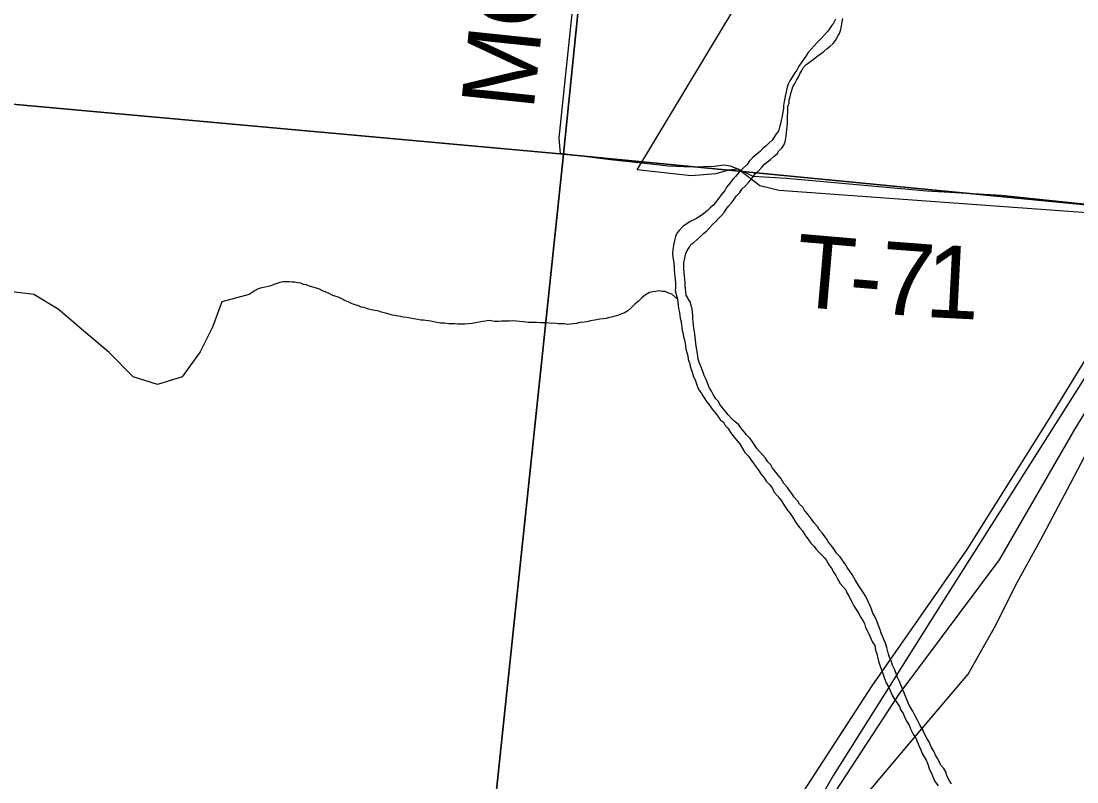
# Model space of a CAD drawing. Extents: x 1310247 to 1664935, y 284496 to 704931.
# Drawn here: x 1473230 to 1477588, y 520097 to 523237 of the extents above; entities that cross this region are included whole.
import ezdxf

# ---------------------------------------------------------------- set-up
doc = ezdxf.new("R2010")
doc.units = 0
for name, color, linetype in [('GM_P_State_Shield', 7, 'Continuous'), ('GM_X_County', 7, 'Continuous'), ('GM_X_County_Subdivision_Text', 7, 'Continuous'), ('GM_X_Major_Lake_Text', 7, 'Continuous'), ('GM_X_Minor_River_Text', 7, 'Continuous'), ('GM_X_State_Route', 7, 'Continuous'), ('GM_X_Township_Subdivision', 7, 'Continuous')]:
    doc.layers.add(name, color=color, linetype=linetype)

msp = doc.modelspace()

# ---------------------------------------------------------------- linework, layer by layer
at = {"layer": 'GM_P_State_Shield'}
msp.add_lwpolyline([(1476732.5, 520059.3), (1476879.3, 520234.4), (1477030.1, 520413.5), (1477139.5, 520541.3), (1477189.9, 520632.4), (1477252.8, 520743.3), (1477334.9, 520907.9), (1477437.7, 521094.1), (1477561.7, 521327.9), (1477637.4, 521472.6), (1477733.3, 521622.8), (1477806.9, 521769.1), (1477899.7, 521909.3), (1478045.9, 522110.8), (1478158.5, 522255), (1478291.8, 522407.5), (1478381.7, 522511.8), (1478508.1, 522649.6), (1478540.8, 522681.9)], dxfattribs=at)
at = {"layer": 'GM_X_County'}
for points in [[(1475971.3, 527619.8), (1475469.1, 522687.9), (1470082.7, 523176.9), (1470571.3, 528184.5)], [(1481370.5, 527094.8), (1480822.4, 522169.9), (1475469.1, 522687.9), (1475971.3, 527619.8)], [(1470082.7, 523176.9), (1475469.1, 522687.9), (1474875.9, 517060), (1469506.4, 517585.2)], [(1475469.1, 522687.9), (1480822.4, 522169.9), (1480181.2, 516544.8), (1474875.9, 517060)]]:
    msp.add_lwpolyline(points, close=True, dxfattribs=at)
at = {"layer": 'GM_X_County_Subdivision_Text'}
for points in [[(1475865.7, 522642.5), (1475662.6, 522664.4), (1475456.6, 522690.6), (1475450.2, 522755.8), (1475937.7, 527409.3)], [(1478027.6, 522437), (1478024.7, 522437.3), (1477671.7, 522476.7), (1477276.5, 522517.8), (1476968.3, 522535), (1476389.5, 522587.4), (1476251.2, 522596.3), (1476189.7, 522625.7), (1476157.4, 522638.3), (1476129.8, 522642.7), (1476092.7, 522637.3), (1475999.9, 522634.8), (1475900.1, 522638.8), (1475865.7, 522642.5)]]:
    msp.add_lwpolyline(points, dxfattribs=at)
at = {"layer": 'GM_X_Major_Lake_Text'}
for points in [[(1477971.9, 522421.9), (1476359, 522538.5), (1476279, 522557.9), (1476189.7, 522625.7), (1476149.5, 522622.3), (1476096.9, 522607.1), (1475996.3, 522598.8), (1475772.7, 522623.4), (1476246, 523411.2), (1476272.8, 523562.9), (1476360.4, 524060.4), (1476298.3, 524452.6), (1476339.6, 524713.4), (1476635.5, 525136.3), (1476567.5, 525133.9), (1476684.3, 525268.3), (1477026.1, 525661.7), (1477046.5, 525807.3), (1477081.6, 525828.4), (1476987.4, 525973.6), (1476959.9, 526092.5), (1476770.3, 526310.7)], [(1476370.7, 519920.2), (1476743.2, 520493.8), (1477135.6, 521056.5), (1477467.5, 521585.6), (1477834.3, 522182.6)], [(1477945.7, 522151.7), (1477579.1, 521554.9), (1477267.7, 521012.9), (1476852.4, 520459.4), (1476483.4, 519891.3)]]:
    msp.add_lwpolyline(points, dxfattribs=at)
at = {"layer": 'GM_X_Minor_River_Text'}
for points in [[(1476591.9, 523245.2), (1476583.3, 523229.4), (1476574.9, 523217.6), (1476566.5, 523205.9), (1476558, 523194.1), (1476545.5, 523180.4), (1476531, 523164.9), (1476516.4, 523149.3), (1476503.9, 523135.6), (1476491.4, 523122), (1476478.9, 523108.4), (1476472.5, 523096.5), (1476462, 523082.8), (1476449.3, 523065.2), (1476440.8, 523051.4), (1476432.3, 523035.6), (1476423.8, 523023.9), (1476413.2, 523006.2), (1476402.6, 522990.5), (1476396.2, 522976.6), (1476391.8, 522964.8), (1476384.7, 522932.9), (1476382.2, 522919), (1476379.7, 522905), (1476377.2, 522889), (1476376.8, 522877), (1476374.3, 522863.1), (1476371.7, 522845.1), (1476367.2, 522829.2), (1476364.7, 522813.3), (1476360.2, 522799.4), (1476355.6, 522783.5), (1476347.2, 522771.7), (1476338.7, 522758), (1476330.3, 522746.2), (1476317.9, 522734.6), (1476305.4, 522722.9), (1476291, 522711.4), (1476280.5, 522699.7), (1476268.2, 522690), (1476249.6, 522674.5), (1476237.1, 522660.9), (1476226.5, 522645.2), (1476207.9, 522627.8), (1476193.3, 522614.2), (1476178.7, 522596.6), (1476168.3, 522584.9), (1476157.8, 522571.2), (1476141, 522551.6), (1476134.6, 522537.8), (1476119.9, 522520.2), (1476109.4, 522506.5), (1476098.9, 522492.8), (1476088.4, 522477.1), (1476076, 522467.5), (1476063.5, 522455.9), (1476047, 522442.3), (1476032.6, 522432.8), (1476018.3, 522423.2), (1476003.9, 522415.6), (1475991.7, 522410), (1475977.3, 522400.4), (1475962.9, 522390.8), (1475946.3, 522373.3), (1475935.9, 522361.6), (1475931.4, 522347.7), (1475926.8, 522331.8), (1475924.4, 522319.9), (1475921.9, 522303.9), (1475919.1, 522280), (1475920.5, 522261.9), (1475922.1, 522247.8), (1475923.7, 522235.7), (1475925.3, 522223.7), (1475924.9, 522211.6), (1475926.4, 522197.6), (1475928, 522183.5), (1475929.6, 522171.4), (1475931.1, 522155.3), (1475930.5, 522137.3), (1475930, 522123.3), (1475938.9, 522089)], [(1475992.7, 522075.3), (1475975.6, 522105.9), (1475974.1, 522120), (1475972.6, 522134), (1475971, 522146.1), (1475971.3, 522158.1), (1475969.8, 522172.2), (1475968.3, 522186.3), (1475966.6, 522198.3), (1475965.2, 522214.4), (1475965.6, 522226.4), (1475966, 522240.4), (1475968.4, 522252.4), (1475970.9, 522266.3), (1475973.3, 522278.3), (1475979.7, 522290.1), (1475988.2, 522303.9), (1475994.6, 522315.7), (1476006.9, 522323.3), (1476021.4, 522336.9), (1476033.9, 522348.6), (1476046.3, 522360.2), (1476058.7, 522369.8), (1476073.3, 522385.4), (1476085.8, 522399.1), (1476098.2, 522410.7), (1476108.7, 522422.4), (1476119.1, 522434.1), (1476131.6, 522447.8), (1476140.1, 522461.5), (1476150.6, 522475.2), (1476163.1, 522488.9), (1476173.6, 522502.6), (1476182, 522514.3), (1476196.6, 522529.9), (1476205.1, 522543.7), (1476219.6, 522557.2), (1476232.1, 522570.9), (1476242.5, 522582.6), (1476251, 522596.4), (1476261.4, 522608.1), (1476273.9, 522619.7), (1476288.5, 522635.3), (1476298.9, 522647), (1476311.3, 522656.6), (1476323.6, 522666.3), (1476338.2, 522679.8), (1476350.5, 522689.5), (1476357, 522701.3), (1476369.4, 522712.9), (1476377.8, 522724.7), (1476384.3, 522738.5), (1476386.8, 522752.5), (1476387.2, 522764.5), (1476389.6, 522776.5), (1476390, 522790.5), (1476392.5, 522804.4), (1476392.9, 522816.4), (1476393.3, 522828.4), (1476393.8, 522844.5), (1476394.4, 522860.5), (1476394.7, 522872.5), (1476395.1, 522884.5), (1476399.6, 522898.4), (1476400.1, 522912.4), (1476404.5, 522924.3), (1476407, 522938.2), (1476411.4, 522952.1), (1476415.9, 522966), (1476422.3, 522977.8), (1476430.9, 522993.6), (1476437.3, 523005.4), (1476443.8, 523019.3), (1476452.3, 523033), (1476458.7, 523044.9), (1476469.1, 523056.6), (1476483.6, 523068.1), (1476500, 523079.6), (1476514.5, 523091.2), (1476528.9, 523100.8), (1476543.3, 523112.4), (1476557.7, 523124), (1476570.1, 523133.6), (1476582.6, 523145.2), (1476591, 523157), (1476601.6, 523174.7), (1476608, 523186.5), (1476612.4, 523198.4), (1476614.8, 523210.4), (1476617.3, 523224.3), (1476619.7, 523236.3), (1476622.1, 523248.2)], [(1474516.9, 522104.8), (1474501.1, 522113.3), (1474485.2, 522119.8), (1474473.3, 522124.2), (1474461.5, 522130.6), (1474449.5, 522135), (1474433.6, 522139.5), (1474419.7, 522143.9), (1474407.8, 522148.3), (1474395.8, 522150.6), (1474383.9, 522155), (1474371.9, 522157.4), (1474359.9, 522159.8), (1474347.9, 522160.1), (1474335.8, 522160.5), (1474323.8, 522160.9), (1474311.8, 522161.2), (1474297.6, 522157.7), (1474285.4, 522154), (1474273.2, 522150.4), (1474261, 522144.8), (1474248.8, 522141.2), (1474236.7, 522139.5), (1474222.5, 522136), (1474208.3, 522132.4), (1474196, 522124.7), (1474183.7, 522117.1), (1474171.4, 522109.5)], [(1474171.4, 522109.5), (1474058.3, 522078.6), (1474019.1, 521974.2), (1473968.2, 521871.8), (1473893.7, 521769.5), (1473792.7, 521737.3), (1473692.6, 521769.5), (1473592.5, 521869.8), (1473486.4, 521958.2), (1473382.2, 522048.5), (1473282.1, 522108.8), (1473182, 522120.8)], [(1475938.9, 522089), (1475915.5, 522109.8), (1475899.6, 522116.2), (1475887.7, 522120.6), (1475875.7, 522121), (1475861.7, 522123.4), (1475849.6, 522121.8), (1475837.5, 522120.2), (1475823.3, 522116.6), (1475806.9, 522107.1), (1475792.5, 522095.5), (1475777.9, 522081.9), (1475763.4, 522068.3), (1475748.9, 522054.8), (1475734.4, 522041.2), (1475720.1, 522033.6), (1475705.8, 522028), (1475691.6, 522022.5), (1475671.3, 522017.1), (1475659.2, 522013.5), (1475645, 522009.9), (1475632.9, 522008.3), (1475618.7, 522006.7), (1475598.5, 522003.3), (1475580.3, 521999.8), (1475566.2, 521996.3), (1475554, 521994.6), (1475537.9, 521993.1), (1475521.7, 521989.6), (1475509.6, 521988), (1475497.5, 521986.4), (1475485.4, 521984.8), (1475471.4, 521987.2), (1475457.4, 521987.6), (1475445.3, 521988), (1475433.3, 521990.4), (1475419.2, 521988.8), (1475399.2, 521991.4), (1475385.2, 521991.8), (1475373.1, 521992.2), (1475357.1, 521992.7), (1475345, 521993.1), (1475323, 521993.8), (1475302.9, 521996.4), (1475286.9, 521996.9), (1475274.9, 521999.3), (1475258.8, 521999.8), (1475244.7, 521998.2), (1475226.7, 521998.8), (1475212.6, 521999.2), (1475198.5, 521997.6), (1475184.4, 521998), (1475170.5, 522000.5), (1475158.4, 522000.9), (1475146.3, 521999.2), (1475134.2, 521997.6), (1475120, 521994), (1475105.9, 521992.5), (1475091.7, 521988.9), (1475077.6, 521987.3), (1475061.5, 521985.8), (1475045.4, 521986.3), (1475031.4, 521986.7), (1475019.3, 521987.1), (1475007.3, 521987.5), (1474995.2, 521987.9), (1474977.2, 521990.4), (1474961.2, 521990.9), (1474947.2, 521993.3), (1474933.2, 521995.8), (1474921.2, 521998.2), (1474909.3, 522000.5), (1474891.3, 522003.1), (1474879.2, 522003.5), (1474867.2, 522005.8), (1474851.2, 522008.3), (1474835.2, 522010.8), (1474821.3, 522013.3), (1474807.3, 522015.7), (1474795.3, 522018.1), (1474779.3, 522020.6), (1474763.3, 522023.1), (1474749.4, 522027.5), (1474733.5, 522032), (1474717.6, 522036.5), (1474701.6, 522041), (1474689.6, 522043.4), (1474675.7, 522045.8), (1474659.7, 522050.3), (1474645.8, 522054.8), (1474633.8, 522057.1), (1474621.9, 522061.5), (1474608, 522065.9), (1474596.1, 522070.3), (1474582.2, 522076.8), (1474568.4, 522083.2), (1474556.5, 522089.6), (1474542.7, 522096), (1474530.8, 522100.4), (1474516.9, 522104.8)], [(1475938.9, 522089), (1475940.5, 522076.9), (1475942.2, 522064.8), (1475943.7, 522050.8), (1475947.2, 522034.6), (1475948.8, 522022.5), (1475950.4, 522010.5), (1475954, 521996.3), (1475955.6, 521984.3), (1475957.2, 521972.2), (1475958.8, 521960.1), (1475962.3, 521946), (1475963.9, 521933.9), (1475967.6, 521921.8), (1475971.2, 521909.6), (1475972.7, 521895.6), (1475974.3, 521883.5), (1475977.9, 521869.4), (1475981.4, 521855.2), (1475983, 521841.1), (1475988.6, 521827), (1475992.1, 521812.8), (1475995.7, 521800.7), (1476001.2, 521784.5), (1476004.7, 521768.3), (1476012.3, 521756.1), (1476016, 521744), (1476021.4, 521727.8), (1476027.1, 521715.5), (1476036.7, 521703.2), (1476044.3, 521691), (1476052, 521678.7), (1476059.6, 521666.5), (1476071.2, 521652.1), (1476082.7, 521635.7), (1476096.2, 521619.2), (1476105.9, 521606.9)], [(1476312.6, 521418.2), (1476303.1, 521432.5), (1476289.5, 521447), (1476277.9, 521461.3), (1476266.2, 521473.7), (1476256.7, 521488), (1476249, 521500.3), (1476239.5, 521514.6), (1476223.9, 521529.1), (1476214.2, 521541.5), (1476200.7, 521557.9), (1476193.1, 521570.2), (1476177.4, 521582.7), (1476163.7, 521595.1), (1476148.2, 521611.6), (1476138.6, 521624), (1476125.1, 521640.4), (1476113.5, 521654.8), (1476107.9, 521667), (1476096.2, 521679.3), (1476086.7, 521695.7), (1476079.1, 521709.9), (1476071.5, 521722.2), (1476065.9, 521736.4), (1476060.4, 521750.6), (1476054.8, 521762.8), (1476049.1, 521775), (1476045.5, 521787.1), (1476040, 521801.3), (1476034.4, 521815.5), (1476028.8, 521829.7), (1476025.2, 521841.8), (1476023.6, 521853.9), (1476020.1, 521870.1), (1476018.5, 521882.1), (1476017, 521896.2), (1476015.3, 521908.3), (1476013.7, 521920.3), (1476012.1, 521932.4), (1476010.5, 521944.5), (1476008.9, 521956.6), (1476007.3, 521968.6), (1476005.7, 521982.7), (1476004.2, 521996.8), (1476002.6, 522008.9), (1476003, 522022.9), (1476001.4, 522035), (1475999.9, 522049), (1475996.3, 522063.2), (1475992.7, 522075.3)], [(1476105.9, 521606.9), (1476117.4, 521590.5), (1476129.2, 521582.1), (1476136.7, 521567.9), (1476148.4, 521555.5), (1476157.9, 521539.2), (1476167.5, 521526.9), (1476179.1, 521512.5), (1476194.6, 521494), (1476208, 521473.5), (1476217.5, 521457.2), (1476231.1, 521442.8), (1476240.6, 521428.4), (1476252.2, 521414), (1476261.8, 521399.7), (1476273.3, 521383.3), (1476282.9, 521369), (1476296.4, 521352.6), (1476306, 521338.2), (1476319.6, 521323.8), (1476331.1, 521307.4), (1476338.6, 521293.2), (1476350.2, 521278.8), (1476361.9, 521266.4), (1476369.5, 521254.1), (1476381, 521235.7), (1476392.5, 521219.4), (1476404.1, 521205), (1476415.6, 521188.6), (1476425.1, 521172.3), (1476434.7, 521158), (1476444.3, 521145.6), (1476455.9, 521133.2), (1476465.4, 521116.9), (1476477, 521100.5), (1476490.4, 521082.1), (1476502.1, 521069.7), (1476511.7, 521057.4), (1476523.4, 521045), (1476535, 521032.6), (1476546.7, 521022.2), (1476554.3, 521010), (1476565.8, 520991.6), (1476577.3, 520975.2), (1476582.9, 520963), (1476592.5, 520948.7), (1476600.1, 520934.4), (1476611.5, 520916), (1476621.2, 520903.7), (1476634.8, 520889.3), (1476638.4, 520877.1), (1476646, 520864.9), (1476651.6, 520852.7), (1476659.3, 520840.4), (1476666.8, 520824.2), (1476674.4, 520811.9), (1476687.8, 520791.5), (1476693.4, 520779.3), (1476704.9, 520762.9), (1476710.6, 520750.7), (1476716, 520734.5), (1476721.7, 520722.3), (1476727.3, 520710.1), (1476732.9, 520697.9), (1476744.2, 520673.5), (1476753.7, 520659.2), (1476757.2, 520641), (1476762.7, 520624.8), (1476766.1, 520606.7), (1476769.7, 520594.6), (1476773.3, 520582.4), (1476776.9, 520570.3), (1476782.5, 520556.1), (1476788, 520539.9), (1476793.5, 520523.7), (1476800.9, 520505.5), (1476810.4, 520489.1), (1476816, 520476.9), (1476827.3, 520452.5), (1476834.9, 520438.3), (1476844.4, 520424), (1476856, 520407.6), (1476859.6, 520395.4), (1476871.1, 520379.1), (1476878.5, 520358.8), (1476886.1, 520346.5), (1476895.6, 520330.2), (1476901.1, 520316), (1476912.5, 520293.6), (1476922, 520279.3), (1476929.5, 520261), (1476935, 520246.8), (1476944.5, 520228.5), (1476950, 520214.3), (1476957.6, 520200), (1476965.2, 520185.8), (1476972.7, 520169.5), (1476978.1, 520151.3), (1476989.4, 520128.9), (1477000.5, 520100.5), (1477015.9, 520080)], [(1477070.5, 520088.4), (1477062.8, 520100.6), (1477051.4, 520121), (1477047.9, 520135.1), (1477038.4, 520151.5), (1477026.8, 520165.9), (1477013.6, 520192.3), (1477006, 520204.6), (1476998.5, 520220.8), (1476987.1, 520241.2), (1476977.7, 520261.6), (1476970.1, 520273.8), (1476960.6, 520292.1), (1476955.1, 520306.3), (1476939.9, 520332.8), (1476930.4, 520351.2), (1476921, 520369.5), (1476911.5, 520385.8), (1476903.9, 520400.1), (1476894.4, 520416.4), (1476888.9, 520430.6), (1476881.4, 520446.9), (1476874, 520467.1), (1476866.5, 520483.4), (1476860.9, 520497.6), (1476855.4, 520511.8), (1476847.9, 520528), (1476842.4, 520544.2), (1476834.9, 520562.5), (1476827.4, 520578.8), (1476822, 520597), (1476814.5, 520611.2), (1476810.8, 520623.4), (1476807.2, 520635.5), (1476803.7, 520651.6), (1476798.3, 520669.8), (1476792.7, 520682), (1476785.2, 520698.3), (1476779.5, 520710.5), (1476776, 520724.6), (1476768.6, 520742.9), (1476763, 520757.1), (1476755.6, 520777.3), (1476746.1, 520793.7), (1476738.8, 520813.9), (1476733.1, 520826.1), (1476725.7, 520844.4), (1476716.3, 520862.7), (1476704.8, 520881.1), (1476693.3, 520897.5), (1476685.7, 520909.8), (1476672.3, 520930.2), (1476661, 520952.6), (1476651.4, 520966.9), (1476639.8, 520981.3), (1476632.2, 520993.5), (1476618.8, 521014), (1476611.1, 521026.3), (1476595.6, 521040.8), (1476588, 521055), (1476576.4, 521069.4), (1476562.9, 521085.9), (1476555.2, 521098.1), (1476547.6, 521110.4), (1476536, 521124.8), (1476524.4, 521139.1), (1476516.8, 521151.4), (1476503.2, 521165.8), (1476487.8, 521186.4), (1476476.3, 521202.7), (1476462.8, 521219.2), (1476457.2, 521231.4), (1476443.5, 521243.8), (1476435.9, 521256.1), (1476420.4, 521272.6), (1476410.8, 521286.9), (1476401.1, 521299.2), (1476393.5, 521311.5), (1476378, 521328), (1476366.6, 521348.4), (1476355, 521362.8), (1476345.4, 521375.1), (1476331.8, 521391.5), (1476324.3, 521405.8), (1476312.6, 521418.2)]]:
    msp.add_lwpolyline(points, dxfattribs=at)
at = {"layer": 'GM_X_State_Route'}
msp.add_lwpolyline([(1478045.8, 522438.4), (1477352.9, 521343), (1477028.3, 520830.6), (1476770, 520422.3), (1476583.9, 520124.6), (1476478.1, 519942.6)], dxfattribs=at)

# ---------------------------------------------------------------- texts
at = {"layer": 'GM_X_Township_Subdivision'}
for s, rotation, p in [('MCCLURE RD', 84.0355, (1475344.3, 522864.8)), ('T', 355.0438, (1476415.5, 522061)), ('7', 355.685, (1476765.5, 522031)), ('1', 357.0476, (1476957.5, 522016.6)), ('-', 355.2078, (1476640, 522041.5))]:
    msp.add_text(s, height=300, rotation=rotation, dxfattribs=at).set_placement(p)

doc.saveas('drawing.dxf')
